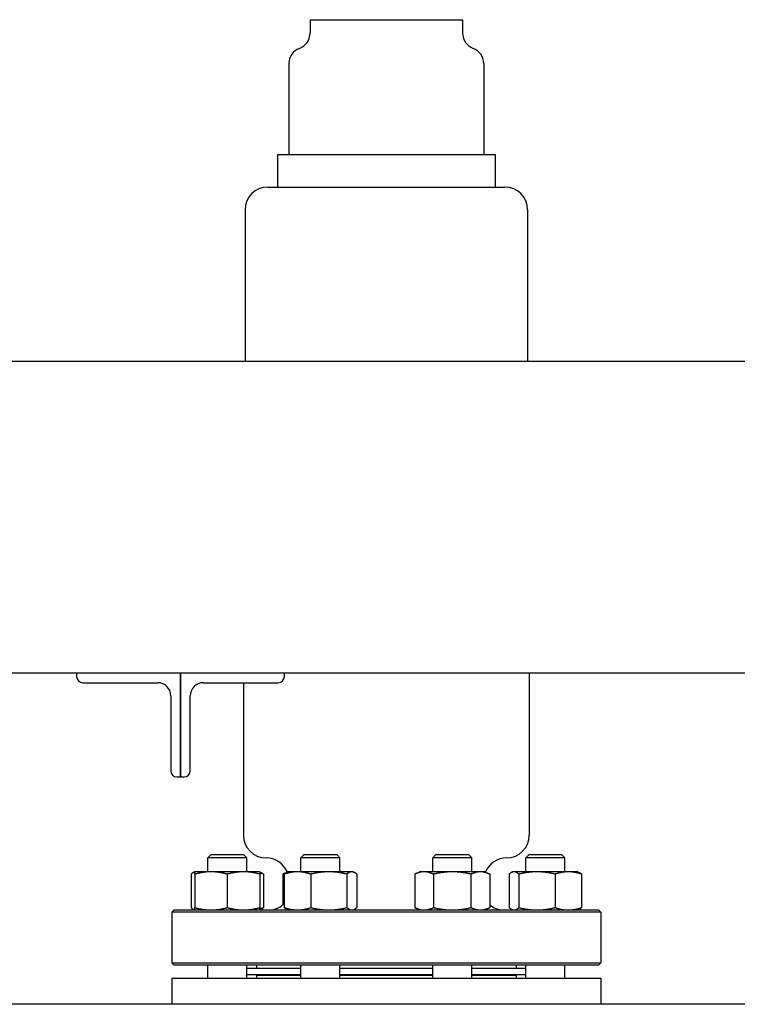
# Model space of a CAD drawing. Header units: inches. Extents: x 24 to 1128, y -94 to 748.
# Tile 466 of 573: x 669 to 683, y 298 to 316. Entities that reach past the tile are written whole.
import ezdxf

# ---------------------------------------------------------------- set-up
doc = ezdxf.new("R2010")
doc.units = ezdxf.units.IN
doc.header["$LTSCALE"] = 32
doc.header["$MEASUREMENT"] = 0
doc.layers.add('Visible (ANSI)', color=7, linetype='Continuous', lineweight=30)

msp = doc.modelspace()

# ---------------------------------------------------------------- linework, layer by layer
at = {"layer": 'Visible (ANSI)'}
for p, q in [((674.91464, 316.44362), (674.91464, 316.18534)), ((674.91464, 316.44362), (677.85214, 316.44362)), ((677.85214, 316.44362), (677.85214, 316.18534)), ((674.50839, 315.59987), (674.50839, 313.84987)), ((678.25839, 315.59987), (678.25839, 313.84987)), ((674.28964, 313.84987), (674.28964, 313.22487)), ((674.28964, 313.84987), (678.47714, 313.84987)), ((678.47714, 313.84987), (678.47714, 313.22487)), ((674.10214, 313.22487), (678.66464, 313.22487)), ((673.66464, 312.78737), (673.66464, 309.87612)), ((679.10214, 312.78737), (679.10214, 309.87612)), ((640.00339, 309.87612), (728.84339, 309.87612)), ((643.46339, 303.87612), (725.38339, 303.87612)), ((670.42339, 303.87612), (670.42339, 303.80812)), ((672.42339, 301.87612), (672.42339, 303.87612)), ((672.42339, 303.87612), (672.42339, 301.87612)), ((674.42339, 303.80812), (674.42339, 303.87612)), ((679.13339, 303.87612), (679.13339, 300.75362)), ((670.54339, 303.68812), (671.98539, 303.68812)), ((672.86139, 303.68812), (674.30339, 303.68812)), ((673.63339, 303.68812), (673.63339, 300.75362)), ((672.23539, 303.43812), (672.23539, 301.99612)), ((672.61139, 301.99612), (672.61139, 303.43812)), ((672.35539, 301.87612), (672.42339, 301.87612)), ((672.42339, 301.87612), (672.49139, 301.87612)), ((673.01054, 300.38112), (672.94804, 300.31862)), ((673.69804, 300.31862), (672.94804, 300.31862)), ((672.94804, 300.05012), (672.94804, 300.31862)), ((673.01054, 300.38112), (673.63554, 300.38112)), ((673.63554, 300.38112), (673.69804, 300.31862)), ((673.69804, 300.05012), (673.69804, 300.31862)), ((674.80325, 300.38112), (674.74075, 300.31862)), ((675.49075, 300.31862), (674.74075, 300.31862)), ((674.74075, 300.05012), (674.74075, 300.31862)), ((674.80325, 300.38112), (675.42825, 300.38112)), ((675.42825, 300.38112), (675.49075, 300.31862)), ((675.49075, 300.05012), (675.49075, 300.31862)), ((677.33853, 300.38112), (677.27603, 300.31862)), ((678.02603, 300.31862), (677.27603, 300.31862)), ((677.27603, 300.05012), (677.27603, 300.31862)), ((677.33853, 300.38112), (677.96353, 300.38112)), ((677.96353, 300.38112), (678.02603, 300.31862)), ((678.02603, 300.05012), (678.02603, 300.31862)), ((679.13124, 300.38112), (679.06874, 300.31862)), ((679.81874, 300.31862), (679.06874, 300.31862)), ((679.06874, 300.05012), (679.06874, 300.31862)), ((679.13124, 300.38112), (679.75624, 300.38112)), ((679.75624, 300.38112), (679.81874, 300.31862)), ((679.81874, 300.05012), (679.81874, 300.31862)), ((672.69804, 300.05012), (672.676, 300.03984)), ((673.01054, 300.05012), (672.69804, 300.05012)), ((673.63554, 300.05012), (673.01054, 300.05012)), ((673.94804, 300.05012), (673.63554, 300.05012)), ((673.94804, 300.05012), (673.97009, 300.03984)), ((674.49075, 300.05012), (674.46871, 300.03984)), ((674.67381, 300.05012), (674.49075, 300.05012)), ((675.27752, 300.05012), (674.67381, 300.05012)), ((675.71946, 300.05012), (675.27752, 300.05012)), ((675.74075, 300.05012), (675.71946, 300.05012)), ((675.74075, 300.05012), (675.7628, 300.03984)), ((677.02603, 300.05012), (676.92934, 300.00504)), ((677.10977, 300.05012), (677.02603, 300.05012)), ((677.65103, 300.05012), (677.10977, 300.05012)), ((678.1923, 300.05012), (677.65103, 300.05012)), ((678.27603, 300.05012), (678.1923, 300.05012)), ((678.27603, 300.05012), (678.37272, 300.00504)), ((678.81874, 300.05012), (678.7967, 300.03984)), ((678.84004, 300.05012), (678.81874, 300.05012)), ((679.28198, 300.05012), (678.84004, 300.05012)), ((679.88569, 300.05012), (679.28198, 300.05012)), ((680.06874, 300.05012), (679.88569, 300.05012)), ((680.06874, 300.05012), (680.09079, 300.03984)), ((672.62595, 300.00504), (672.62595, 299.36121)), ((672.69804, 300.00504), (672.69804, 299.36121)), ((673.32304, 300.00504), (673.32304, 299.36121)), ((673.94804, 300.00504), (673.94804, 299.36121)), ((674.02014, 300.00504), (674.02014, 299.36121)), ((674.46871, 300.03984), (674.39407, 300.00504)), ((674.39407, 300.00504), (674.39407, 299.42154)), ((674.41866, 300.00504), (674.41866, 299.36121)), ((674.92897, 300.00504), (674.92897, 299.36121)), ((675.62607, 300.00504), (675.62607, 299.36121)), ((675.81285, 300.00504), (675.81285, 299.36121)), ((676.92934, 300.00504), (676.92934, 299.36121)), ((677.29019, 300.00504), (677.29019, 299.36121)), ((678.01188, 300.00504), (678.01188, 299.36121)), ((678.37272, 300.00504), (678.37272, 299.36121)), ((678.74665, 300.00504), (678.74665, 299.36121)), ((678.93343, 300.00504), (678.93343, 299.36121)), ((679.63053, 300.00504), (679.63053, 299.36121)), ((680.14084, 300.00504), (680.14084, 299.36121)), ((672.30006, 299.31612), (672.25839, 299.27446)), ((672.30006, 299.31612), (680.46673, 299.31612)), ((672.69804, 299.31612), (672.676, 299.32641)), ((673.94804, 299.31612), (673.97009, 299.32641)), ((674.49075, 299.31612), (674.46871, 299.32641)), ((675.74075, 299.31612), (675.7628, 299.32641)), ((677.02603, 299.31612), (676.92934, 299.36121)), ((678.27603, 299.31612), (678.37272, 299.36121)), ((678.81874, 299.31612), (678.7967, 299.32641)), ((680.06874, 299.31612), (680.09079, 299.32641)), ((680.46673, 299.31612), (680.50839, 299.27446)), ((680.50839, 299.27446), (672.25839, 299.27446)), ((672.25839, 299.27446), (672.25839, 298.29779)), ((680.50839, 299.27446), (680.50839, 298.29779)), ((672.30006, 298.25612), (672.25839, 298.29779)), ((672.25839, 298.29779), (680.50839, 298.29779)), ((680.46673, 298.25612), (672.30006, 298.25612)), ((672.94804, 298.00362), (672.94804, 298.25612)), ((673.69804, 298.00362), (673.69804, 298.25612)), ((674.74075, 298.18862), (673.69804, 298.18862)), ((673.88339, 298.25612), (673.88339, 298.19362)), ((673.88339, 298.19362), (674.74075, 298.19362)), ((674.00839, 298.18862), (674.00839, 298.19362)), ((674.74075, 298.00362), (674.74075, 298.25612)), ((675.49075, 298.00362), (675.49075, 298.25612)), ((675.49075, 298.19362), (677.27603, 298.19362)), ((677.27603, 298.18862), (675.49075, 298.18862)), ((677.27603, 298.00362), (677.27603, 298.25612)), ((678.02603, 298.00362), (678.02603, 298.25612)), ((678.02603, 298.19362), (678.88339, 298.19362)), ((679.06874, 298.18862), (678.02603, 298.18862)), ((678.75839, 298.18862), (678.75839, 298.19362)), ((678.88339, 298.25612), (678.88339, 298.19362)), ((679.06874, 298.00362), (679.06874, 298.25612)), ((679.81874, 298.00362), (679.81874, 298.25612)), ((680.46673, 298.25612), (680.50839, 298.29779)), ((672.25839, 298.00362), (672.25839, 297.50112)), ((672.25839, 298.00362), (680.50839, 298.00362)), ((674.74075, 298.06862), (673.69804, 298.06862)), ((673.88339, 298.06362), (673.88339, 298.00362)), ((673.88339, 298.06362), (674.74075, 298.06362)), ((674.00839, 298.06362), (674.00839, 298.06862)), ((677.27603, 298.06862), (675.49075, 298.06862)), ((675.49075, 298.06362), (677.27603, 298.06362)), ((679.06874, 298.06862), (678.02603, 298.06862)), ((678.02603, 298.06362), (678.88339, 298.06362)), ((678.75839, 298.06362), (678.75839, 298.06862)), ((678.88339, 298.06362), (678.88339, 298.00362)), ((680.50839, 298.00362), (680.50839, 297.50112)), ((730.38339, 297.50112), (472.38339, 297.50112))]:
    msp.add_line(p, q, dxfattribs=at)
for centre, radius, start, end in [((674.60214, 316.18534), 0.3125, 290.487315, 0), ((678.16464, 316.18534), 0.3125, 180, 249.512685), ((674.82089, 315.59987), 0.3125, 110.487315, 180), ((677.94589, 315.59987), 0.3125, 0, 69.512685), ((674.10214, 312.78737), 0.4375, 90, 180), ((678.66464, 312.78737), 0.4375, 0, 90), ((670.54339, 303.80812), 0.12, 180, 270), ((671.98539, 303.43812), 0.25, 0, 90), ((672.86139, 303.43812), 0.25, 90, 180), ((674.30339, 303.80812), 0.12, 270, 0), ((672.35539, 301.99612), 0.12, 180, 270), ((672.49139, 301.99612), 0.12, 270, 0), ((674.07089, 300.75362), 0.4375, 180, 270), ((678.69589, 300.75362), 0.4375, 270, 0), ((674.07089, 299.87862), 0.4375, 22.116419, 90), ((678.69589, 299.87862), 0.4375, 90, 157.883581), ((674.13339, 299.69112), 0.375, 270, 319.52635), ((678.63339, 299.69112), 0.375, 225.96252, 270)]:
    msp.add_arc(centre, radius, start, end, dxfattribs=at)
for points, weights in [([(672.69804, 300.00504), (672.69804, 300.05012), (672.69804, 300.05012)], [1, 1.0379548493, 1]), ([(673.01054, 300.05012), (672.86551, 300.05012), (672.69804, 300.00504)], [1, 1.0379548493, 1]), ([(673.32304, 300.00504), (673.15557, 300.05012), (673.01054, 300.05012)], [1, 1.0379548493, 1]), ([(673.63554, 300.05012), (673.49051, 300.05012), (673.32304, 300.00504)], [1, 1.0379548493, 1]), ([(673.94804, 300.00504), (673.78057, 300.05012), (673.63554, 300.05012)], [1, 1.0379548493, 1]), ([(673.94804, 300.05012), (673.94804, 300.05012), (673.94804, 300.00504)], [1, 1.0379548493, 1]), ([(674.67381, 300.05012), (674.5554, 300.05012), (674.41866, 300.00504)], [1, 1.0379548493, 1]), ([(674.92897, 300.00504), (674.79223, 300.05012), (674.67381, 300.05012)], [1, 1.0379548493, 1]), ([(675.27752, 300.05012), (675.11575, 300.05012), (674.92897, 300.00504)], [1, 1.0379548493, 1]), ([(675.62607, 300.00504), (675.43928, 300.05012), (675.27752, 300.05012)], [1, 1.0379548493, 1]), ([(675.71946, 300.05012), (675.67611, 300.05012), (675.62607, 300.00504)], [1, 1.0379548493, 1]), ([(675.81285, 300.00504), (675.7628, 300.05012), (675.71946, 300.05012)], [1, 1.0379548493, 1]), ([(677.10977, 300.05012), (677.02603, 300.05012), (676.92934, 300.00504)], [1, 1.0379548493, 1]), ([(677.29019, 300.00504), (677.1935, 300.05012), (677.10977, 300.05012)], [1, 1.0379548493, 1]), ([(677.65103, 300.05012), (677.48356, 300.05012), (677.29019, 300.00504)], [1, 1.0379548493, 1]), ([(678.01188, 300.00504), (677.8185, 300.05012), (677.65103, 300.05012)], [1, 1.0379548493, 1]), ([(678.1923, 300.05012), (678.10856, 300.05012), (678.01188, 300.00504)], [1, 1.0379548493, 1]), ([(678.37272, 300.00504), (678.27603, 300.05012), (678.1923, 300.05012)], [1, 1.0379548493, 1]), ([(678.84004, 300.05012), (678.7967, 300.05012), (678.74665, 300.00504)], [1, 1.0379548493, 1]), ([(678.93343, 300.00504), (678.88338, 300.05012), (678.84004, 300.05012)], [1, 1.0379548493, 1]), ([(679.28198, 300.05012), (679.12022, 300.05012), (678.93343, 300.00504)], [1, 1.0379548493, 1]), ([(679.63053, 300.00504), (679.44374, 300.05012), (679.28198, 300.05012)], [1, 1.0379548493, 1]), ([(679.88569, 300.05012), (679.76727, 300.05012), (679.63053, 300.00504)], [1, 1.0379548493, 1]), ([(680.14084, 300.00504), (680.0041, 300.05012), (679.88569, 300.05012)], [1, 1.0379548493, 1]), ([(672.69804, 300.04761), (672.66443, 300.0397), (672.62595, 300.00504)], [1.01375847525, 1.02892942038, 1]), ([(674.02014, 300.00504), (673.98293, 300.01731), (673.94804, 300.02611)], [1, 1.01005189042, 1.01477953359]), ([(673.97009, 300.03984), (673.99375, 300.02881), (674.02014, 300.00504)], [1.01895290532, 1.01965956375, 1]), ([(674.44505, 300.02611), (674.42038, 300.01731), (674.39407, 300.00504)], [1.01477953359, 1.01005189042, 1]), ([(674.41866, 300.00504), (674.44505, 300.02881), (674.46871, 300.03984)], [1, 1.01965956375, 1.01895290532]), ([(680.09079, 300.03984), (680.11445, 300.02881), (680.14084, 300.00504)], [1.01895290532, 1.01965956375, 1]), ([(672.62595, 299.36121), (672.66443, 299.32654), (672.69804, 299.31864)], [1, 1.02892942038, 1.01375847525]), ([(672.69804, 299.31612), (672.69804, 299.31612), (672.69804, 299.36121)], [1, 1.0379548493, 1]), ([(672.69804, 299.36121), (672.86551, 299.31612), (673.01054, 299.31612)], [1, 1.0379548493, 1]), ([(673.01054, 299.31612), (673.15557, 299.31612), (673.32304, 299.36121)], [1, 1.0379548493, 1]), ([(673.32304, 299.36121), (673.49051, 299.31612), (673.63554, 299.31612)], [1, 1.0379548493, 1]), ([(673.63554, 299.31612), (673.78057, 299.31612), (673.94804, 299.36121)], [1, 1.0379548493, 1]), ([(673.94804, 299.34014), (673.98293, 299.34894), (674.02014, 299.36121)], [1.01477953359, 1.01005189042, 1]), ([(673.94804, 299.36121), (673.94804, 299.31612), (673.94804, 299.31612)], [1, 1.0379548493, 1]), ([(674.02014, 299.36121), (673.99375, 299.33744), (673.97009, 299.32641)], [1, 1.01965956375, 1.01895290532]), ([(674.46871, 299.32641), (674.44505, 299.33744), (674.41866, 299.36121)], [1.01895290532, 1.01965956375, 1]), ([(674.41866, 299.36121), (674.5554, 299.31612), (674.67381, 299.31612)], [1, 1.0379548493, 1]), ([(674.67381, 299.31612), (674.79223, 299.31612), (674.92897, 299.36121)], [1, 1.0379548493, 1]), ([(674.92897, 299.36121), (675.11575, 299.31612), (675.27752, 299.31612)], [1, 1.0379548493, 1]), ([(675.27752, 299.31612), (675.43928, 299.31612), (675.62607, 299.36121)], [1, 1.0379548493, 1]), ([(675.62607, 299.36121), (675.67611, 299.31612), (675.71946, 299.31612)], [1, 1.0379548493, 1]), ([(675.71946, 299.31612), (675.7628, 299.31612), (675.81285, 299.36121)], [1, 1.0379548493, 1]), ([(676.92934, 299.36121), (677.02603, 299.31612), (677.10977, 299.31612)], [1, 1.0379548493, 1]), ([(677.10977, 299.31612), (677.1935, 299.31612), (677.29019, 299.36121)], [1, 1.0379548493, 1]), ([(677.29019, 299.36121), (677.48356, 299.31612), (677.65103, 299.31612)], [1, 1.0379548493, 1]), ([(677.65103, 299.31612), (677.8185, 299.31612), (678.01188, 299.36121)], [1, 1.0379548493, 1]), ([(678.01188, 299.36121), (678.10856, 299.31612), (678.1923, 299.31612)], [1, 1.0379548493, 1]), ([(678.1923, 299.31612), (678.27603, 299.31612), (678.37272, 299.36121)], [1, 1.0379548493, 1]), ([(678.74665, 299.36121), (678.7967, 299.31612), (678.84004, 299.31612)], [1, 1.0379548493, 1]), ([(678.84004, 299.31612), (678.88338, 299.31612), (678.93343, 299.36121)], [1, 1.0379548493, 1]), ([(678.93343, 299.36121), (679.12022, 299.31612), (679.28198, 299.31612)], [1, 1.0379548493, 1]), ([(679.28198, 299.31612), (679.44374, 299.31612), (679.63053, 299.36121)], [1, 1.0379548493, 1]), ([(679.63053, 299.36121), (679.76727, 299.31612), (679.88569, 299.31612)], [1, 1.0379548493, 1]), ([(679.88569, 299.31612), (680.0041, 299.31612), (680.14084, 299.36121)], [1, 1.0379548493, 1]), ([(680.14084, 299.36121), (680.11445, 299.33744), (680.09079, 299.32641)], [1, 1.01965956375, 1.01895290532])]:
    msp.add_rational_spline(points, weights, degree=2, dxfattribs=at)

doc.saveas('drawing.dxf')
